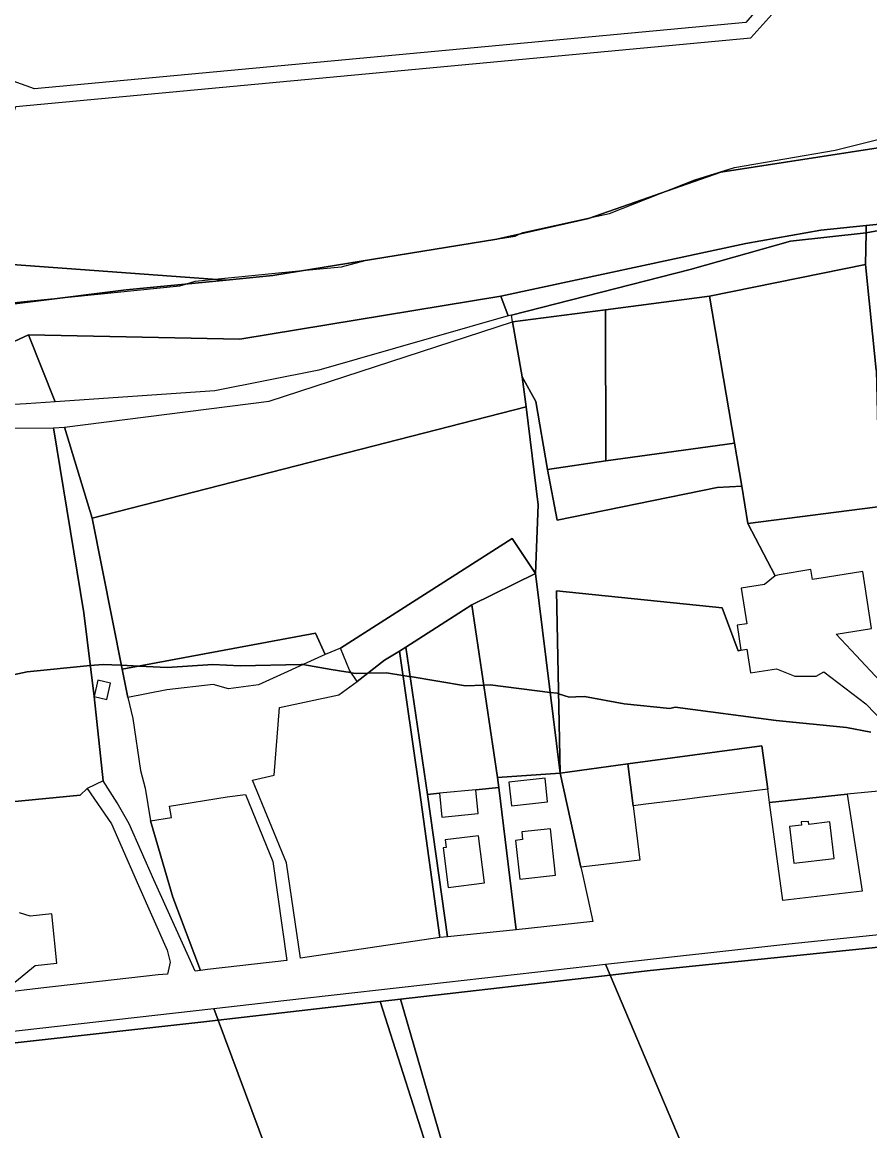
# Model space of a CAD drawing. Extents: x -477304 to -465429, y -1159113 to -1149210.
# Drawn here: x -474360.5 to -474123.8, y -1154134.6 to -1153825.1 of the extents above; entities that cross this region are included whole.
import ezdxf

# ---------------------------------------------------------------- set-up
doc = ezdxf.new("R2010")
doc.units = 0
for name, color, linetype in [('BPEJ_s', 7, 'Continuous'), ('orna_s', 7, 'Continuous'), ('PUPFL_s', 7, 'Continuous'), ('trav_porost_s', 7, 'Continuous'), ('voda_s', 7, 'Continuous'), ('zahrada_s', 7, 'Continuous')]:
    doc.layers.add(name, color=color, linetype=linetype)

msp = doc.modelspace()

# ---------------------------------------------------------------- linework, layer by layer
at = {"layer": 'BPEJ_s'}
for points in [[(-474381.18, -1153905.32), (-474360.1, -1153903.12), (-474349.67, -1153902.07), (-474346.76, -1153901.78), (-474340.36, -1153901.13), (-474316.5, -1153898.72), (-474314.93, -1153898.25), (-474312.24, -1153897.45), (-474306.76, -1153896.91), (-474281.44, -1153894.4), (-474271.39, -1153893.41), (-474264.79, -1153891.7), (-474227.58, -1153885.66), (-474222.87, -1153884.89), (-474221.77, -1153884.34), (-474220.75, -1153883.83), (-474201.29, -1153879.56), (-474196.49, -1153878.51), (-474182.36, -1153872.96), (-474172.66, -1153869.15), (-474161.59, -1153865.74), (-474133.51, -1153860.85), (-474121.59, -1153857.87)], [(-474349.67, -1153902.07), (-474346.76, -1153901.78), (-474340.36, -1153901.13), (-474316.5, -1153898.72), (-474314.93, -1153898.25), (-474312.24, -1153897.45), (-474306.76, -1153896.91), (-474281.44, -1153894.4), (-474271.39, -1153893.41), (-474264.79, -1153891.7), (-474227.58, -1153885.66), (-474222.87, -1153884.89), (-474221.77, -1153884.34), (-474220.75, -1153883.83), (-474201.29, -1153879.56), (-474196.49, -1153878.51), (-474182.36, -1153872.96), (-474172.66, -1153869.15), (-474161.59, -1153865.74), (-474133.51, -1153860.85), (-474121.59, -1153857.87)], [(-474381.18, -1153905.32), (-474360.1, -1153903.12), (-474349.67, -1153902.07)], [(-474178.21, -1154016.3), (-474179.7, -1154016.73), (-474192.46, -1154015.45), (-474203.51, -1154013.32), (-474205.93, -1154013.44), (-474207.77, -1154013.54), (-474210.77, -1154012.6), (-474211.17, -1154012.47), (-474213.09, -1154012.23), (-474229.88, -1154010.13), (-474231.61, -1154010.19), (-474236.69, -1154010.35), (-474252.15, -1154007.82), (-474252.54, -1154007.76), (-474254.2, -1154007.48), (-474258.8, -1154006.73), (-474263.97, -1154006.86), (-474267.31, -1154006.94), (-474268.04, -1154006.82), (-474268.68, -1154006.72), (-474269.4, -1154006.6), (-474270.19, -1154006.46), (-474274.21, -1154005.79), (-474282.12, -1154004.47), (-474282.62, -1154004.39), (-474299.63, -1154004.82), (-474307.28, -1154004.39), (-474320.04, -1154005.24), (-474323.91, -1154005.06), (-474327.98, -1154004.87), (-474332.79, -1154004.64), (-474335.51, -1154004.51), (-474337.9, -1154004.39), (-474341.51, -1154004.75), (-474359.17, -1154006.52), (-474374.48, -1154009.71)], [(-474374.48, -1154009.71), (-474359.17, -1154006.52), (-474341.51, -1154004.75), (-474337.9, -1154004.39), (-474335.51, -1154004.51), (-474332.79, -1154004.64), (-474327.98, -1154004.87), (-474323.91, -1154005.06)], [(-474323.91, -1154005.06), (-474320.04, -1154005.24), (-474307.28, -1154004.39), (-474299.63, -1154004.82), (-474282.62, -1154004.39), (-474282.12, -1154004.47), (-474274.21, -1154005.79), (-474270.19, -1154006.46), (-474269.4, -1154006.6), (-474268.68, -1154006.72), (-474268.04, -1154006.82), (-474267.31, -1154006.94), (-474263.97, -1154006.86), (-474258.8, -1154006.73), (-474254.2, -1154007.48), (-474252.54, -1154007.76), (-474252.15, -1154007.82), (-474236.69, -1154010.35), (-474231.61, -1154010.19), (-474229.88, -1154010.13), (-474213.09, -1154012.23), (-474211.17, -1154012.47), (-474210.77, -1154012.6), (-474207.77, -1154013.54), (-474205.93, -1154013.44), (-474203.51, -1154013.32), (-474192.46, -1154015.45), (-474179.7, -1154016.73), (-474178.21, -1154016.3), (-474149.95, -1154020.09), (-474130.37, -1154022.04), (-474123.56, -1154023.32)], [(-474123.56, -1154023.32), (-474130.37, -1154022.04), (-474149.95, -1154020.09), (-474178.21, -1154016.3)]]:
    msp.add_lwpolyline(points, dxfattribs=at)
at = {"layer": 'orna_s'}
for points in [[(-474210.32, -1154034.73), (-474227.76, -1154035.98), (-474234.96, -1153987.75), (-474217.18, -1153979.06)], [(-474227.42, -1154038.76), (-474233.85, -1154039.38), (-474243.97, -1154040.36), (-474247.32, -1154040.69), (-474253.36, -1153999.55), (-474234.96, -1153987.75), (-474227.76, -1154035.98)]]:
    msp.add_lwpolyline(points, close=True, dxfattribs=at)
at = {"layer": 'PUPFL_s'}
for points in [[(-474344.65, -1153785.64), (-474348.44, -1153815.74), (-474159.59, -1153820.68), (-474165.65, -1153789.22), (-474141, -1153804.98), (-474158.44, -1153825.22), (-474357.1, -1153843.71), (-474433.16, -1153816.42), (-474479.42, -1153780.18), (-474439.61, -1153787.63), (-474431.26, -1153747.95), (-474436.77, -1153731.84), (-474430.18, -1153715.62), (-474377.49, -1153733.46), (-474380.23, -1153749.81), (-474376.19, -1153759.24)], [(-474037.94, -1153843.41), (-474062.65, -1153846.11), (-474075.98, -1153856.54), (-474084.14, -1153854.43), (-474165.39, -1153867.04), (-474202.37, -1153879.94), (-474227.94, -1153885.74), (-474290.58, -1153895.88), (-474303.54, -1153897.14), (-474363.35, -1153892.8), (-474392.23, -1153904.09), (-474390.13, -1153878.32), (-474370.15, -1153871.7), (-474362.3, -1153848.71), (-474157.02, -1153829.56), (-474136.98, -1153807.12), (-474108.57, -1153824.77), (-474081.96, -1153823), (-474074.89, -1153822.51), (-474056.44, -1153817.67), (-474036.68, -1153825.64), (-474033.65, -1153833.96), (-474035.67, -1153838.41)], [(-474363.35, -1153892.8), (-474303.54, -1153897.14), (-474331.46, -1153899.87), (-474408.74, -1153909.51), (-474421.61, -1153908.66), (-474392.23, -1153904.09)]]:
    msp.add_lwpolyline(points, close=True, dxfattribs=at)
at = {"layer": 'trav_porost_s'}
for points in [[(-474086.36, -1153882.45), (-474080.14, -1153923.66), (-474122.04, -1153922.31), (-474125.01, -1153892.78), (-474124.81, -1153883.98), (-474121.31, -1153883.3)], [(-474124.81, -1153883.98), (-474125.01, -1153892.78), (-474168.61, -1153901.63), (-474197.62, -1153905.43), (-474223.56, -1153908.83), (-474223.85, -1153906.88), (-474173.97, -1153894.15), (-474145.96, -1153886.26)], [(-474122.04, -1153922.31), (-474121.64, -1153938.17), (-474120.2, -1153950.56), (-474118.74, -1153960.07), (-474157.84, -1153965.1), (-474159.59, -1153954.65), (-474161.64, -1153942.7), (-474168.61, -1153901.63), (-474125.01, -1153892.78)], [(-474197.52, -1153947.61), (-474197.62, -1153905.43), (-474168.61, -1153901.63), (-474161.64, -1153942.7)], [(-474223.56, -1153908.83), (-474197.62, -1153905.43), (-474197.52, -1153947.61), (-474213.84, -1153950.04), (-474217.1, -1153931.05), (-474220.87, -1153924.12)], [(-474223.56, -1153908.83), (-474220.87, -1153924.12), (-474219.83, -1153932.54), (-474340.95, -1153963.63), (-474348.68, -1153938.21), (-474291.55, -1153930.95)], [(-474157.84, -1153965.1), (-474150.21, -1153979.71), (-474153.26, -1153982.13), (-474159.71, -1153983.1), (-474158.21, -1153993.09), (-474160.91, -1153993.49), (-474159.87, -1154000.4), (-474160.56, -1154000.58), (-474165.01, -1153988.61), (-474211.36, -1153983.83), (-474210.32, -1154034.73), (-474217.18, -1153979.06), (-474216.46, -1153959.82), (-474219.83, -1153932.54), (-474220.87, -1153924.12), (-474217.1, -1153931.05), (-474213.84, -1153950.04), (-474211.11, -1153964.18), (-474166.43, -1153954.99), (-474159.59, -1153954.65)], [(-474219.83, -1153932.54), (-474216.46, -1153959.82), (-474217.18, -1153979.06), (-474223.72, -1153969.29), (-474271.66, -1153999.9), (-474275.91, -1154001.65), (-474278.62, -1153995.69), (-474332.57, -1154005.72), (-474340.95, -1153963.63)], [(-474440.8, -1154050.2), (-474451.56, -1154006.87), (-474457.63, -1154007.61), (-474460.94, -1153996.77), (-474467.76, -1153955.22), (-474459.99, -1153954.76), (-474460.13, -1153952.51), (-474446.82, -1153951.88), (-474447.27, -1153943.96), (-474460.64, -1153944.61), (-474460.84, -1153942.36), (-474469.29, -1153942.87), (-474469.52, -1153939.16), (-474351.82, -1153938.35), (-474343.28, -1153990.03), (-474340.47, -1154013.39), (-474337.91, -1154036.86), (-474342.41, -1154039.09), (-474344.36, -1154040.87), (-474418.27, -1154048.06)], [(-474351.82, -1153938.35), (-474348.68, -1153938.21), (-474340.95, -1153963.63), (-474332.57, -1154005.72), (-474330.99, -1154013.67), (-474329.65, -1154019.53), (-474327.47, -1154034.02), (-474326.18, -1154038.93), (-474324.69, -1154048.08), (-474318.44, -1154069.37), (-474310.7, -1154089.89), (-474312.23, -1154090.04), (-474323.76, -1154064.58), (-474330.64, -1154048.92), (-474334.02, -1154043.07), (-474337.91, -1154036.86), (-474340.47, -1154013.39), (-474336.9, -1154014.21), (-474335.84, -1154009.61), (-474339.41, -1154008.79), (-474340.47, -1154013.39), (-474343.28, -1153990.03)], [(-474197.52, -1153947.61), (-474161.64, -1153942.7), (-474159.59, -1153954.65), (-474166.43, -1153954.99), (-474211.11, -1153964.18), (-474213.84, -1153950.04)], [(-474139.87, -1153980.67), (-474140.31, -1153977.96), (-474149.1, -1153979.44), (-474150.21, -1153979.71), (-474157.84, -1153965.1), (-474118.74, -1153960.07), (-474117.54, -1153966.25), (-474115.16, -1153977.86), (-474113.02, -1153992.54), (-474111.42, -1154002.87), (-474110.98, -1154005.78), (-474110.83, -1154006.56), (-474109.16, -1154017.31), (-474108.68, -1154022.96), (-474105.79, -1154034.56), (-474121.02, -1154009.02), (-474127.66, -1154001.94), (-474133.23, -1153995.99), (-474123.37, -1153994.43), (-474125.79, -1153978.5), (-474135.61, -1153980.01)], [(-474259.35, -1154003.26), (-474267, -1154009.22), (-474269.14, -1154006.03), (-474271.66, -1153999.9), (-474223.72, -1153969.29), (-474217.18, -1153979.06), (-474234.96, -1153987.75), (-474253.36, -1153999.55), (-474255.18, -1154000.68)], [(-474130.11, -1154040.63), (-474151.8, -1154042.94), (-474152.31, -1154039.21), (-474153.95, -1154027.1), (-474191.36, -1154032.16), (-474210.32, -1154034.73), (-474211.36, -1153983.83), (-474165.01, -1153988.61), (-474160.56, -1154000.58), (-474159.87, -1154000.4), (-474158.14, -1154000.14), (-474157.14, -1154006.78), (-474149.84, -1154005.68), (-474144.8, -1154007.68), (-474138.79, -1154007.71), (-474136.62, -1154006.52), (-474124.93, -1154015.39), (-474117.07, -1154023.55), (-474108.71, -1154038.55)], [(-474294.5, -1154010.1), (-474302.91, -1154011.21), (-474307.22, -1154009.98), (-474320.18, -1154011.53), (-474330.99, -1154013.67), (-474332.57, -1154005.72), (-474278.62, -1153995.69), (-474275.91, -1154001.65)], [(-474296.25, -1154036.76), (-474290.12, -1154035.36), (-474288.63, -1154016.39), (-474272.07, -1154012.9), (-474267, -1154009.22), (-474259.35, -1154003.26), (-474255.18, -1154000.68), (-474249.6, -1154039.51), (-474243.88, -1154080.65), (-474282.78, -1154086.43), (-474286.68, -1154059.77)], [(-474243.88, -1154080.65), (-474249.6, -1154039.51), (-474255.18, -1154000.68), (-474253.36, -1153999.55), (-474247.32, -1154040.69), (-474241.79, -1154080.44)], [(-474126, -1154067.72), (-474148.09, -1154070.28), (-474151.8, -1154042.94), (-474130.11, -1154040.63)], [(-474143.01, -1154048.39), (-474142.9, -1154049.27), (-474146.29, -1154049.69), (-474145.02, -1154059.86), (-474133.74, -1154058.56), (-474135.01, -1154048.39), (-474140.83, -1154049.12), (-474140.94, -1154048.24)], [(-474092.74, -1154080.45), (-474099.49, -1154081.06), (-474185.13, -1154089.87), (-474196.33, -1154091.16), (-474197.63, -1154088.1), (-474146.43, -1154082.37), (-474099.75, -1154077.56), (-474095.22, -1154077.1), (-474093.57, -1154076.92)], [(-474074.15, -1154157.77), (-474116.26, -1154152.42), (-474171.37, -1154150.08), (-474196.33, -1154091.16), (-474185.13, -1154089.87), (-474099.49, -1154081.06), (-474082.26, -1154136.06)], [(-474286.64, -1154098.15), (-474242.07, -1154093.07), (-474197.63, -1154088.1), (-474196.33, -1154091.16), (-474254.89, -1154097.84), (-474260.59, -1154098.51), (-474305.77, -1154103.74), (-474306.99, -1154100.45)], [(-474254.89, -1154097.84), (-474196.33, -1154091.16), (-474171.37, -1154150.08), (-474235.55, -1154164.64)], [(-474305.77, -1154103.74), (-474260.59, -1154098.51), (-474239.11, -1154165.53), (-474279.35, -1154174.58)], [(-474254.89, -1154097.84), (-474235.55, -1154164.64), (-474234.57, -1154168.44), (-474221.63, -1154210.01), (-474218.52, -1154216.19), (-474223.51, -1154216.51), (-474226.19, -1154210.36), (-474238.03, -1154169.38), (-474239.11, -1154165.53), (-474260.59, -1154098.51)], [(-474309.78, -1154104.2), (-474413.64, -1154115.7), (-474415, -1154112.67), (-474306.99, -1154100.45), (-474305.77, -1154103.74)], [(-474279.35, -1154174.58), (-474384.59, -1154199.11), (-474385.14, -1154194.69), (-474402.89, -1154139.52), (-474413.64, -1154115.7), (-474309.78, -1154104.2), (-474305.77, -1154103.74)]]:
    msp.add_lwpolyline(points, close=True, dxfattribs=at)
msp.add_lwpolyline([(-474418.27, -1154048.06), (-474344.36, -1154040.87), (-474342.41, -1154039.09), (-474335.61, -1154048.9), (-474328.01, -1154066.16), (-474320.04, -1154084.14), (-474319.21, -1154087.54), (-474319.98, -1154090.83), (-474322.56, -1154091.09), (-474355.28, -1154094.75), (-474366.19, -1154096.1), (-474356.89, -1154088.43), (-474350.83, -1154087.79), (-474352.27, -1154074.07), (-474358.34, -1154074.71), (-474361.28, -1154073.73)], dxfattribs=at)
at = {"layer": 'voda_s'}
for points in [[(-474628.65, -1153948.83), (-474587.46, -1153941.08), (-474509.44, -1153918.7), (-474479.93, -1153913.39), (-474456.98, -1153909.49), (-474446.36, -1153908.71), (-474437.58, -1153908.78), (-474421.61, -1153908.66), (-474408.74, -1153909.51), (-474331.46, -1153899.87), (-474303.54, -1153897.14), (-474290.58, -1153895.88), (-474227.94, -1153885.74), (-474202.37, -1153879.94), (-474165.39, -1153867.04), (-474084.14, -1153854.43)], [(-474111.86, -1153880.56), (-474124.8, -1153881.9), (-474137.52, -1153883.22), (-474158.45, -1153886.88), (-474226.83, -1153901.64), (-474299.74, -1153913.67), (-474358.78, -1153912.41), (-474382.71, -1153923.51), (-474470.89, -1153931.03), (-474478.11, -1153931.59), (-474495.25, -1153932.52), (-474526.49, -1153939.3), (-474547.75, -1153949.01), (-474553.77, -1153952.53), (-474563.15, -1153955.1), (-474587.24, -1153956.26), (-474620.28, -1153963.04)]]:
    msp.add_lwpolyline(points, dxfattribs=at)
for points in [[(-474124.81, -1153883.98), (-474145.96, -1153886.26), (-474173.97, -1153894.15), (-474223.85, -1153906.88), (-474224.8, -1153907.15), (-474226.83, -1153901.64), (-474158.45, -1153886.88), (-474137.52, -1153883.22), (-474124.8, -1153881.9)], [(-474075.54, -1153882.19), (-474086.36, -1153882.45), (-474121.31, -1153883.3), (-474124.81, -1153883.98), (-474124.8, -1153881.9), (-474111.86, -1153880.56), (-474070.79, -1153881.76), (-474033.25, -1153884.67), (-474029.19, -1153884.99), (-474029.56, -1153891.23), (-474033.56, -1153890.25), (-474034.5, -1153890.02), (-474043.9, -1153886.99), (-474070.76, -1153882.91)], [(-474306.69, -1153928.07), (-474351.33, -1153931.11), (-474358.78, -1153912.41), (-474299.74, -1153913.67), (-474226.83, -1153901.64), (-474224.8, -1153907.15), (-474277.73, -1153922.26)], [(-474469.7, -1153936.24), (-474470.89, -1153931.03), (-474382.71, -1153923.51), (-474358.78, -1153912.41), (-474351.33, -1153931.11), (-474359.38, -1153931.66), (-474459.21, -1153937.3)]]:
    msp.add_lwpolyline(points, close=True, dxfattribs=at)
at = {"layer": 'zahrada_s'}
for points in [[(-474186.35, -1154043.44), (-474189.93, -1154043.88), (-474191.36, -1154032.16), (-474153.95, -1154027.1), (-474152.31, -1154039.21), (-474171.39, -1154041.58), (-474175.49, -1154042.09)], [(-474204.52, -1154061.02), (-474204.19, -1154062.55), (-474202.61, -1154069.72), (-474201.19, -1154076.15), (-474222.56, -1154078.46), (-474227.42, -1154038.76), (-474227.76, -1154035.98), (-474210.32, -1154034.73)], [(-474191.36, -1154032.16), (-474189.93, -1154043.88), (-474188.08, -1154059.05), (-474196.51, -1154060.06), (-474204.52, -1154061.02), (-474210.32, -1154034.73)], [(-474224.63, -1154037.28), (-474223.9, -1154043.9), (-474213.8, -1154042.8), (-474214.52, -1154036.18)], [(-474318.85, -1154047.13), (-474319.36, -1154044), (-474303.27, -1154041.38), (-474298.16, -1154040.73), (-474290.56, -1154059.46), (-474286.65, -1154087.01), (-474308.79, -1154089.61), (-474310.7, -1154089.89), (-474318.44, -1154069.37), (-474324.69, -1154048.08)], [(-474247.32, -1154040.69), (-474243.97, -1154040.36), (-474243.32, -1154047.03), (-474233.21, -1154046.05), (-474233.85, -1154039.38), (-474227.42, -1154038.76), (-474222.56, -1154078.46), (-474241.79, -1154080.44)], [(-474213, -1154050.27), (-474221.04, -1154051.17), (-474220.8, -1154053.32), (-474222.79, -1154053.54), (-474221.59, -1154064.35), (-474211.56, -1154063.23)], [(-474231.47, -1154065.4), (-474233.13, -1154052.23), (-474242.37, -1154053.4), (-474242.1, -1154055.5), (-474242.94, -1154055.61), (-474241.54, -1154066.66)]]:
    msp.add_lwpolyline(points, close=True, dxfattribs=at)

doc.saveas('drawing.dxf')
